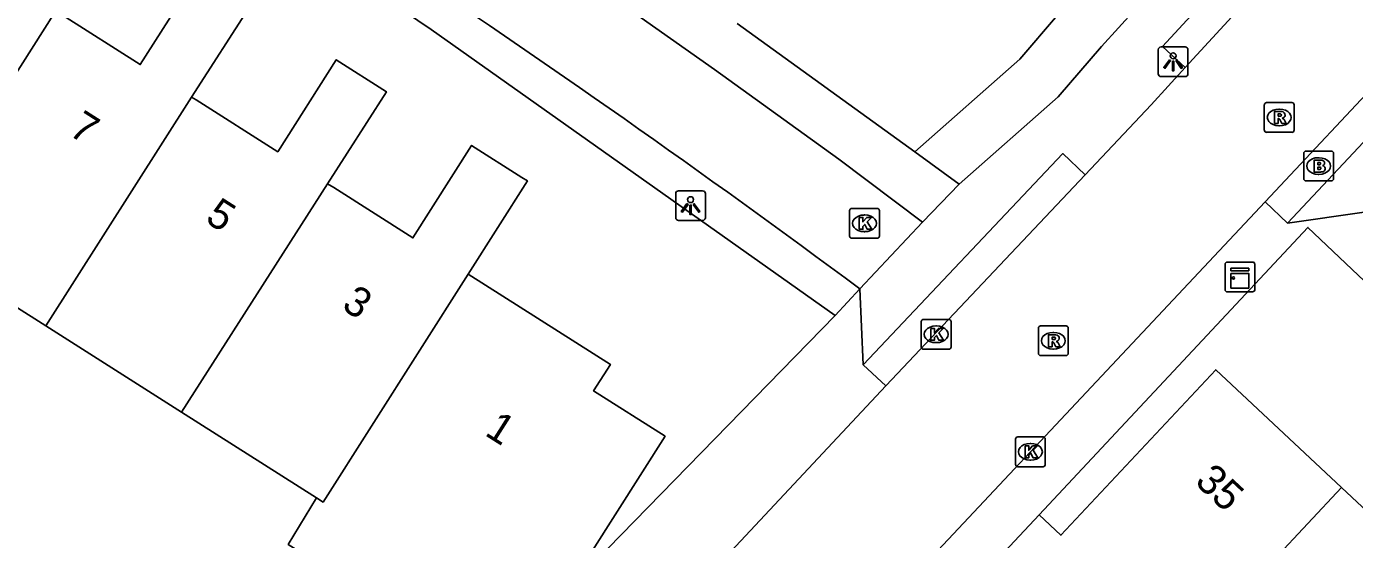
# Model space of a CAD drawing. Extents: x 158474 to 159560, y 388525 to 389605.
# Drawn here: x 159116.32 to 159160.89, y 389298.3 to 389315.52 of the extents above; entities that cross this region are included whole.
import ezdxf

# ---------------------------------------------------------------- set-up
doc = ezdxf.new("R2010")
doc.units = 0
for name, color, linetype in [('IMGEO_Brandkraan', 7, 'Continuous'), ('IMGEO_Groenvoorziening', 7, 'Continuous'), ('IMGEO_Kast', 7, 'Continuous'), ('IMGEO_Kolk', 7, 'Continuous'), ('IMGEO_Lichtpunt', 7, 'Continuous'), ('IMGEO_Pand', 7, 'Continuous'), ('IMGEO_Pand_nummerreeks', 7, 'Continuous'), ('IMGEO_Rijbaan_lokaal_open', 7, 'Continuous'), ('IMGEO_Rioolput', 7, 'Continuous'), ('IMGEO_Voetpad_open', 7, 'Continuous')]:
    doc.layers.add(name, color=color, linetype=linetype)

msp = doc.modelspace()

# ---------------------------------------------------------------- linework, layer by layer
at = {"layer": 'IMGEO_Brandkraan'}
for p, q in [((159159.192, 389310.406), (159159.192, 389311.258)), ((159159.267, 389311.332), (159160.119, 389311.332)), ((159159.68, 389311.112), (159159.705, 389311.112)), ((159160.193, 389311.258), (159160.193, 389310.406)), ((159159.703, 389310.552), (159159.678, 389310.552)), ((159160.119, 389310.332), (159159.267, 389310.332))]:
    msp.add_line(p, q, dxfattribs=at)
for points in [[(159159.192, 389310.406), (159159.192, 389311.258)], [(159159.267, 389311.332), (159160.119, 389311.332)], [(159159.54, 389311.032), (159159.54, 389310.632), (159159.753, 389310.632)], [(159159.771, 389311.032), (159159.54, 389311.032)], [(159159.719, 389310.951), (159159.665, 389310.951), (159159.665, 389310.875)], [(159160.193, 389311.258), (159160.193, 389310.406)], [(159159.665, 389310.875), (159159.718, 389310.875)], [(159159.727, 389310.799), (159159.665, 389310.799), (159159.665, 389310.718)], [(159159.665, 389310.718), (159159.727, 389310.718)], [(159160.119, 389310.332), (159159.267, 389310.332)]]:
    msp.add_lwpolyline(points, dxfattribs=at)
for centre, radius, start, end in [((159159.269, 389311.256), 0.0765, 91.552, 178.448), ((159159.269, 389311.256), 0.0765, 91.552, 178.448), ((159159.72, 389310.913), 0.0379, 267.8285, 90.9355), ((159159.775, 389310.887), 0.145, 59.4692, 91.5367), ((159159.8, 389310.934), 0.0922, 285.5137, 58.1501), ((159160.117, 389311.256), 0.0765, 1.552, 88.448), ((159160.117, 389311.256), 0.0765, 1.552, 88.448), ((159159.728, 389310.758), 0.0404, 269.8759, 90.5077), ((159159.759, 389310.883), 0.251, 268.6676, 293.5347), ((159159.805, 389310.742), 0.105, 301.3115, 78.989), ((159159.269, 389310.408), 0.0765, 181.552, 268.448), ((159159.269, 389310.408), 0.0765, 181.552, 268.448), ((159160.117, 389310.408), 0.0765, 271.552, 358.448), ((159160.117, 389310.408), 0.0765, 271.552, 358.448)]:
    msp.add_arc(centre, radius, start, end, dxfattribs=at)
for centre, major_axis, ratio, start_param, end_param in [((159159.679, 389310.832), (-0.387, 0.002), 0.722429, 4.712389, 7.853982), ((159159.704, 389310.832), (-0.39, 0.002), 0.717154, 1.570796, 4.712389)]:
    msp.add_ellipse(centre, major_axis=major_axis, ratio=ratio, start_param=start_param, end_param=end_param, dxfattribs=at)
at = {"layer": 'IMGEO_Groenvoorziening'}
msp.add_lwpolyline([(159142.178, 389322.648), (159150.929, 389315.899), (159149.663, 389314.423), (159146.135, 389311.304)], dxfattribs=at)
at = {"layer": 'IMGEO_Kast'}
for p, q in [((159156.551, 389306.685), (159156.551, 389307.526)), ((159156.551, 389307.526), (159156.551, 389306.685)), ((159156.626, 389307.61), (159157.467, 389307.61)), ((159157.467, 389307.61), (159156.626, 389307.61)), ((159157.551, 389307.535), (159157.551, 389306.694)), ((159157.551, 389306.694), (159157.551, 389307.535)), ((159157.476, 389306.61), (159156.635, 389306.61)), ((159156.635, 389306.61), (159157.476, 389306.61))]:
    msp.add_line(p, q, dxfattribs=at)
for points in [[(159156.746, 389307.4), (159157.346, 389307.4), (159157.346, 389307.315), (159156.746, 389307.315), (159156.746, 389307.4)], [(159156.746, 389307.225), (159157.346, 389307.225), (159157.346, 389306.736), (159156.746, 389306.736), (159156.746, 389307.225)]]:
    msp.add_lwpolyline(points, dxfattribs=at)
msp.add_circle((159156.83, 389307.074), 0.0377, dxfattribs=at)
for centre, start, end in [((159156.629, 389307.532), 92.4484, 184.2845), ((159156.629, 389307.532), 92.4484, 184.2845), ((159157.473, 389307.532), 2.4484, 94.2845), ((159157.473, 389307.532), 2.4484, 94.2845), ((159156.629, 389306.688), 182.4484, 274.2845), ((159156.629, 389306.688), 182.4484, 274.2845), ((159157.473, 389306.688), 272.4484, 4.2845), ((159157.473, 389306.688), 272.4484, 4.2845)]:
    msp.add_arc(centre, 0.0779, start, end, dxfattribs=at)
at = {"layer": 'IMGEO_Kolk'}
for p, q in [((159143.948, 389308.483), (159143.948, 389309.335)), ((159144.023, 389309.409), (159144.875, 389309.409)), ((159144.436, 389309.189), (159144.461, 389309.189)), ((159144.949, 389309.335), (159144.949, 389308.483)), ((159144.875, 389308.409), (159144.023, 389308.409)), ((159144.459, 389308.629), (159144.434, 389308.629)), ((159146.353, 389304.757), (159146.353, 389305.609)), ((159146.428, 389305.683), (159147.28, 389305.683)), ((159147.354, 389305.609), (159147.354, 389304.757)), ((159146.841, 389305.463), (159146.866, 389305.463)), ((159146.864, 389304.903), (159146.839, 389304.903)), ((159147.28, 389304.683), (159146.428, 389304.683)), ((159149.516, 389300.814), (159149.516, 389301.666)), ((159149.591, 389301.74), (159150.443, 389301.74)), ((159150.517, 389301.666), (159150.517, 389300.814)), ((159150.004, 389301.52), (159150.029, 389301.52)), ((159150.443, 389300.74), (159149.591, 389300.74)), ((159150.027, 389300.96), (159150.002, 389300.96))]:
    msp.add_line(p, q, dxfattribs=at)
for points in [[(159143.948, 389308.483), (159143.948, 389309.335)], [(159144.023, 389309.409), (159144.875, 389309.409)], [(159144.949, 389309.335), (159144.949, 389308.483)], [(159144.269, 389309.109), (159144.392, 389309.109), (159144.392, 389308.958), (159144.522, 389309.109), (159144.686, 389309.109), (159144.54, 389308.958), (159144.693, 389308.709), (159144.541, 389308.709), (159144.456, 389308.873), (159144.392, 389308.806), (159144.392, 389308.709), (159144.269, 389308.709), (159144.269, 389309.109)], [(159144.875, 389308.409), (159144.023, 389308.409)], [(159146.353, 389304.757), (159146.353, 389305.609)], [(159146.428, 389305.683), (159147.28, 389305.683)], [(159147.354, 389305.609), (159147.354, 389304.757)], [(159146.674, 389305.383), (159146.797, 389305.383), (159146.797, 389305.232), (159146.927, 389305.383), (159147.091, 389305.383), (159146.945, 389305.232), (159147.098, 389304.983), (159146.946, 389304.983), (159146.861, 389305.147), (159146.797, 389305.08), (159146.797, 389304.983), (159146.674, 389304.983), (159146.674, 389305.383)], [(159147.28, 389304.683), (159146.428, 389304.683)], [(159149.516, 389300.814), (159149.516, 389301.666)], [(159149.591, 389301.74), (159150.443, 389301.74)], [(159150.517, 389301.666), (159150.517, 389300.814)], [(159149.837, 389301.44), (159149.96, 389301.44), (159149.96, 389301.289), (159150.09, 389301.44), (159150.254, 389301.44), (159150.108, 389301.289), (159150.261, 389301.04), (159150.109, 389301.04), (159150.024, 389301.204), (159149.96, 389301.137), (159149.96, 389301.04), (159149.837, 389301.04), (159149.837, 389301.44)], [(159150.443, 389300.74), (159149.591, 389300.74)]]:
    msp.add_lwpolyline(points, dxfattribs=at)
for centre, start, end in [((159144.025, 389309.333), 91.552, 178.448), ((159144.025, 389309.333), 91.552, 178.448), ((159144.873, 389309.333), 1.552, 88.448), ((159144.873, 389309.333), 1.552, 88.448), ((159144.025, 389308.485), 181.552, 268.448), ((159144.025, 389308.485), 181.552, 268.448), ((159144.873, 389308.485), 271.552, 358.448), ((159144.873, 389308.485), 271.552, 358.448), ((159146.43, 389305.607), 91.552, 178.448), ((159146.43, 389305.607), 91.552, 178.448), ((159147.278, 389305.607), 1.552, 88.448), ((159147.278, 389305.607), 1.552, 88.448), ((159146.43, 389304.759), 181.552, 268.448), ((159146.43, 389304.759), 181.552, 268.448), ((159147.278, 389304.759), 271.552, 358.448), ((159147.278, 389304.759), 271.552, 358.448), ((159149.593, 389301.664), 91.552, 178.448), ((159149.593, 389301.664), 91.552, 178.448), ((159150.441, 389301.664), 1.552, 88.448), ((159150.441, 389301.664), 1.552, 88.448), ((159149.593, 389300.816), 181.552, 268.448), ((159149.593, 389300.816), 181.552, 268.448), ((159150.441, 389300.816), 271.552, 358.448), ((159150.441, 389300.816), 271.552, 358.448)]:
    msp.add_arc(centre, 0.0765, start, end, dxfattribs=at)
for centre, major_axis, ratio, start_param, end_param in [((159144.435, 389308.909), (-0.387, 0.002), 0.722429, 4.712389, 7.853982), ((159144.46, 389308.909), (-0.39, 0.002), 0.717154, 1.570796, 4.712389), ((159146.84, 389305.183), (-0.387, 0.002), 0.722429, 4.712389, 7.853982), ((159146.865, 389305.183), (-0.39, 0.002), 0.717154, 1.570796, 4.712389), ((159150.003, 389301.24), (-0.387, 0.002), 0.722429, 4.712389, 7.853982), ((159150.028, 389301.24), (-0.39, 0.002), 0.717154, 1.570796, 4.712389)]:
    msp.add_ellipse(centre, major_axis=major_axis, ratio=ratio, start_param=start_param, end_param=end_param, dxfattribs=at)
at = {"layer": 'IMGEO_Lichtpunt'}
for p, q in [((159154.308, 389314.736), (159154.308, 389313.929)), ((159154.308, 389314.736), (159154.308, 389313.929)), ((159155.21, 389314.831), (159154.402, 389314.831)), ((159155.21, 389314.831), (159154.402, 389314.831)), ((159155.304, 389313.929), (159155.304, 389314.736)), ((159155.304, 389313.929), (159155.304, 389314.736)), ((159154.402, 389313.835), (159155.21, 389313.835)), ((159154.402, 389313.835), (159155.21, 389313.835)), ((159138.112, 389309.906), (159138.112, 389309.099)), ((159138.112, 389309.906), (159138.112, 389309.099)), ((159139.014, 389310.001), (159138.206, 389310.001)), ((159139.014, 389310.001), (159138.206, 389310.001)), ((159139.108, 389309.099), (159139.108, 389309.906)), ((159139.108, 389309.099), (159139.108, 389309.906)), ((159138.206, 389309.005), (159139.014, 389309.005)), ((159138.206, 389309.005), (159139.014, 389309.005))]:
    msp.add_line(p, q, dxfattribs=at)
for points in [[(159154.682, 389314.4), (159154.721, 389314.372), (159154.533, 389314.11), (159154.495, 389314.137), (159154.682, 389314.4)], [(159154.784, 389314.352), (159154.831, 389314.352), (159154.831, 389314.03), (159154.784, 389314.03), (159154.784, 389314.352)], [(159154.894, 389314.372), (159154.932, 389314.399), (159155.119, 389314.137), (159155.08, 389314.109), (159154.894, 389314.372)], [(159138.486, 389309.57), (159138.525, 389309.542), (159138.337, 389309.28), (159138.299, 389309.307), (159138.486, 389309.57)], [(159138.588, 389309.522), (159138.635, 389309.522), (159138.635, 389309.2), (159138.588, 389309.2), (159138.588, 389309.522)], [(159138.698, 389309.542), (159138.736, 389309.569), (159138.923, 389309.307), (159138.884, 389309.279), (159138.698, 389309.542)]]:
    msp.add_lwpolyline(points, dxfattribs=at)
for centre in [(159154.807, 389314.534), (159138.611, 389309.704)]:
    msp.add_circle(centre, 0.0994, dxfattribs=at)
for centre, start, end in [((159154.402, 389314.736), 90, 180), ((159154.402, 389314.736), 90, 180), ((159155.21, 389314.736), 0, 90), ((159155.21, 389314.736), 0, 90), ((159154.402, 389313.929), 180, 270), ((159154.402, 389313.929), 180, 270), ((159155.21, 389313.929), 270, 0), ((159155.21, 389313.929), 270, 360), ((159138.206, 389309.906), 90, 180), ((159138.206, 389309.906), 90, 180), ((159139.014, 389309.906), 0, 90), ((159139.014, 389309.906), 0, 90), ((159138.206, 389309.099), 180, 270), ((159138.206, 389309.099), 180, 270), ((159139.014, 389309.099), 270, 0), ((159139.014, 389309.099), 270, 360)]:
    msp.add_arc(centre, 0.0946, start, end, dxfattribs=at)
at = {"layer": 'IMGEO_Pand'}
for points in [[(159117.31, 389316.04), (159117.532, 389315.898), (159120.138, 389314.241), (159122.119, 389317.357), (159123.856, 389316.254), (159121.86, 389313.14)], [(159112.421, 389308.359), (159117.31, 389316.04)], [(159126.42, 389310.24), (159128.401, 389313.328), (159126.719, 389314.398), (159124.756, 389311.31), (159122.015, 389313.052), (159121.86, 389313.14)], [(159121.86, 389313.14), (159116.973, 389305.465)], [(159126.42, 389310.24), (159126.64, 389310.107), (159129.291, 389308.422), (159131.262, 389311.524), (159132.949, 389310.451), (159133.135, 389310.333), (159131.148, 389307.207)], [(159121.527, 389302.571), (159126.42, 389310.24)], [(159116.973, 389305.465), (159112.421, 389308.359)], [(159131.148, 389307.207), (159126.276, 389299.552), (159126.058, 389299.691)], [(159131.148, 389307.207), (159135.918, 389304.175), (159135.352, 389303.285), (159137.753, 389301.759), (159134.48, 389296.609)], [(159121.527, 389302.571), (159116.973, 389305.465)], [(159150.309, 389299.121), (159151.039, 389298.437), (159156.239, 389303.992), (159160.458, 389300.042)], [(159126.058, 389299.691), (159121.527, 389302.571)], [(159154.811, 389294.002), (159160.458, 389300.042)], [(159160.458, 389300.042), (159164.611, 389296.154)], [(159129.518, 389291.142), (159127.293, 389292.727), (159129.141, 389295.563), (159125.818, 389297.675), (159125.106, 389298.128), (159126.058, 389299.691)], [(159145.7, 389294.198), (159147.828, 389296.471), (159150.309, 389299.121)]]:
    msp.add_lwpolyline(points, dxfattribs=at)
at = {"layer": 'IMGEO_Rijbaan_lokaal_open'}
for points in [[(159103.555, 389336.199), (159103.765, 389336.207), (159106.212, 389334.884), (159110.614, 389332.504), (159117.16, 389328.692), (159121.25, 389326.204), (159127.134, 389322.506), (159133.012, 389318.593), (159139.412, 389314.077), (159143.581, 389311.064), (159146.399, 389308.944)], [(159158.091, 389317.27), (159155.216, 389314.137)], [(159151.857, 389310.536), (159154.066, 389312.884), (159155.216, 389314.137)], [(159157.891, 389309.631), (159162.139, 389314.155)], [(159151.857, 389310.536), (159145.159, 389303.449)], [(159157.891, 389309.631), (159141.59, 389292.264)], [(159146.399, 389308.944), (159144.292, 389306.713)], [(159128.427, 389285.558), (159145.159, 389303.449)]]:
    msp.add_lwpolyline(points, dxfattribs=at)
msp.add_arc((158914.096, 388996.019), 386.68, 53.46487, 56.35726, dxfattribs=at)
at = {"layer": 'IMGEO_Rioolput'}
for p, q in [((159157.868, 389312.038), (159157.868, 389312.89)), ((159157.943, 389312.964), (159158.795, 389312.964)), ((159158.356, 389312.744), (159158.381, 389312.744)), ((159158.869, 389312.89), (159158.869, 389312.038)), ((159158.795, 389311.964), (159157.943, 389311.964)), ((159158.379, 389312.184), (159158.354, 389312.184)), ((159150.285, 389304.541), (159150.285, 389305.393)), ((159150.36, 389305.467), (159151.212, 389305.467)), ((159150.773, 389305.247), (159150.798, 389305.247)), ((159151.286, 389305.393), (159151.286, 389304.541)), ((159151.212, 389304.467), (159150.36, 389304.467)), ((159150.796, 389304.687), (159150.771, 389304.687))]:
    msp.add_line(p, q, dxfattribs=at)
for points in [[(159157.868, 389312.038), (159157.868, 389312.89)], [(159157.943, 389312.964), (159158.795, 389312.964)], [(159158.869, 389312.89), (159158.869, 389312.038)], [(159158.457, 389312.662), (159158.205, 389312.664), (159158.205, 389312.264)], [(159158.205, 389312.264), (159158.329, 389312.264), (159158.329, 389312.426), (159158.34, 389312.426)], [(159158.383, 389312.583), (159158.329, 389312.583), (159158.329, 389312.502)], [(159158.329, 389312.502), (159158.381, 389312.502)], [(159158.387, 389312.397), (159158.458, 389312.264), (159158.598, 389312.264), (159158.533, 389312.39)], [(159158.795, 389311.964), (159157.943, 389311.964)], [(159150.285, 389304.541), (159150.285, 389305.393)], [(159150.36, 389305.467), (159151.212, 389305.467)], [(159150.874, 389305.165), (159150.622, 389305.167), (159150.622, 389304.767)], [(159151.286, 389305.393), (159151.286, 389304.541)], [(159150.622, 389304.767), (159150.746, 389304.767), (159150.746, 389304.929), (159150.757, 389304.929)], [(159150.8, 389305.086), (159150.746, 389305.086), (159150.746, 389305.005)], [(159150.746, 389305.005), (159150.798, 389305.005)], [(159150.804, 389304.9), (159150.875, 389304.767), (159151.015, 389304.767), (159150.95, 389304.893)], [(159151.212, 389304.467), (159150.36, 389304.467)]]:
    msp.add_lwpolyline(points, dxfattribs=at)
for centre, radius, start, end in [((159157.945, 389312.888), 0.0765, 91.552, 178.448), ((159157.945, 389312.888), 0.0765, 91.552, 178.448), ((159158.793, 389312.888), 0.0765, 1.552, 88.448), ((159158.793, 389312.888), 0.0765, 1.552, 88.448), ((159158.339, 389312.373), 0.0533, 26.0293, 88.6989), ((159158.365, 389312.691), 0.19, 274.7715, 282.9687), ((159158.389, 389312.487), 0.0964, 77.0061, 93.1865), ((159158.403, 389312.544), 0.0378, 276.6634, 79.6772), ((159158.456, 389312.552), 0.109, 350.3612, 89.416), ((159158.454, 389312.552), 0.112, 277.5842, 350.9817), ((159158.438, 389312.337), 0.108, 29.5134, 73.7905), ((159157.945, 389312.04), 0.0765, 181.552, 268.448), ((159157.945, 389312.04), 0.0765, 181.552, 268.448), ((159158.793, 389312.04), 0.0765, 271.552, 358.448), ((159158.793, 389312.04), 0.0765, 271.552, 358.448), ((159150.362, 389305.391), 0.0765, 91.552, 178.448), ((159150.362, 389305.391), 0.0765, 91.552, 178.448), ((159150.873, 389305.055), 0.109, 350.3612, 89.416), ((159151.21, 389305.391), 0.0765, 1.552, 88.448), ((159151.21, 389305.391), 0.0765, 1.552, 88.448), ((159150.756, 389304.876), 0.0533, 26.0293, 88.6989), ((159150.782, 389305.194), 0.19, 274.7715, 282.9687), ((159150.806, 389304.99), 0.0964, 77.0061, 93.1865), ((159150.82, 389305.047), 0.0378, 276.6634, 79.6772), ((159150.871, 389305.055), 0.112, 277.5842, 350.9817), ((159150.855, 389304.84), 0.108, 29.5134, 73.7905), ((159150.362, 389304.543), 0.0765, 181.552, 268.448), ((159150.362, 389304.543), 0.0765, 181.552, 268.448), ((159151.21, 389304.543), 0.0765, 271.552, 358.448), ((159151.21, 389304.543), 0.0765, 271.552, 358.448)]:
    msp.add_arc(centre, radius, start, end, dxfattribs=at)
for centre, major_axis, ratio, start_param, end_param in [((159158.355, 389312.464), (-0.387, 0.002), 0.722429, 4.712389, 7.853982), ((159158.38, 389312.464), (-0.39, 0.002), 0.717154, 1.570796, 4.712389), ((159150.772, 389304.967), (-0.387, 0.002), 0.722429, 4.712389, 7.853982), ((159150.797, 389304.967), (-0.39, 0.002), 0.717154, 1.570796, 4.712389)]:
    msp.add_ellipse(centre, major_axis=major_axis, ratio=ratio, start_param=start_param, end_param=end_param, dxfattribs=at)
at = {"layer": 'IMGEO_Voetpad_open'}
for points in [[(159155.216, 389314.137), (159154.45, 389314.84), (159157.325, 389317.973), (159158.091, 389317.27)], [(159153.546, 389316.098), (159152.398, 389314.847), (159150.948, 389313.157), (159147.629, 389310.223)], [(159129.899, 389315.414), (159143.461, 389305.811)], [(159146.135, 389311.304), (159140.176, 389315.616)], [(159162.139, 389314.155), (159162.897, 389313.443), (159158.649, 389308.919)], [(159144.403, 389304.163), (159151.101, 389311.25), (159151.857, 389310.536)], [(159147.629, 389310.223), (159146.135, 389311.304)], [(159147.629, 389310.223), (159146.399, 389308.944)], [(159158.649, 389308.919), (159157.891, 389309.631)], [(159158.649, 389308.919), (159161.216, 389309.283)], [(159227.35, 389221.435), (159233.498, 389225.39), (159224.966, 389238.955), (159216.237, 389250), (159200.934, 389269.362), (159159.334, 389308.772), (159150.309, 389299.121)], [(159143.461, 389305.811), (159144.292, 389306.713)], [(159144.403, 389304.163), (159144.292, 389306.713)], [(159143.461, 389305.811), (159134.48, 389296.609)], [(159145.159, 389303.449), (159144.403, 389304.163)]]:
    msp.add_lwpolyline(points, dxfattribs=at)
msp.add_arc((158988.879, 389111.932), 247.571, 55.27678, 59.25397, dxfattribs=at)

# ---------------------------------------------------------------- texts
at = {"layer": 'IMGEO_Pand_nummerreeks'}
for s, rotation, p in [('7', 327.4331, (159117.697, 389311.906)), ('5', 327.4331, (159122.278, 389308.98)), ('3', 327.4331, (159126.86, 389306.054)), ('1', 327.5612, (159131.665, 389301.818)), ('35', 316.8849, (159155.499, 389300.192))]:
    msp.add_text(s, height=1, rotation=rotation, dxfattribs=at).set_placement(p)

doc.saveas('drawing.dxf')
